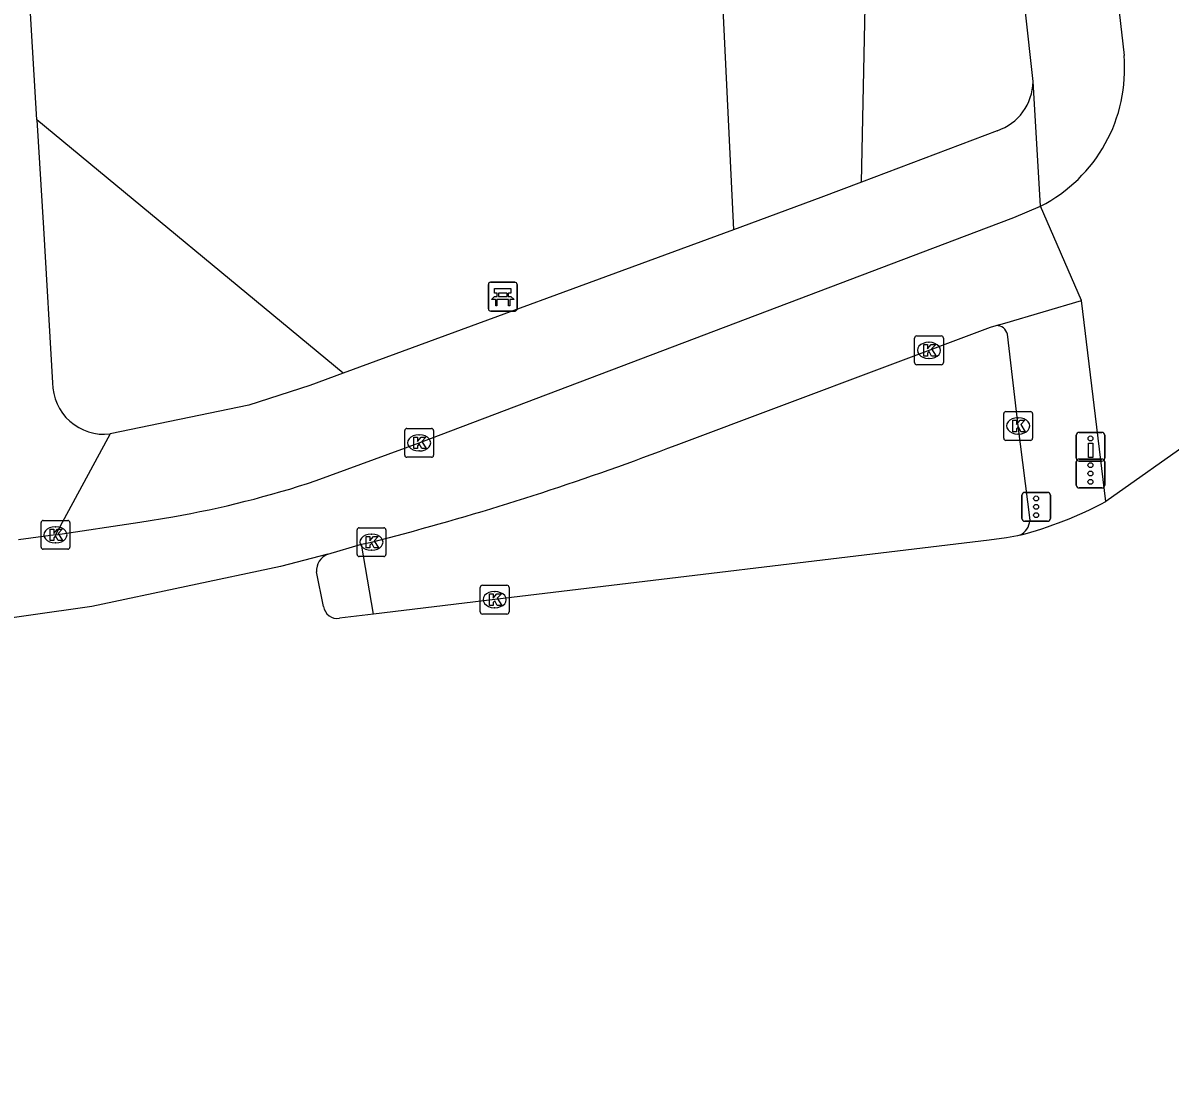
# Model space of a CAD drawing. Extents: x 160557 to 161245, y 385330 to 386505.
# Drawn here: x 161168.64 to 161208.43, y 385334.44 to 385371.23 of the extents above; entities that cross this region are included whole.
import ezdxf

# ---------------------------------------------------------------- set-up
doc = ezdxf.new("R2010")
doc.units = 0
for name, color, linetype in [('IMGEO_Bank', 7, 'Continuous'), ('IMGEO_Drukknoppaal', 7, 'Continuous'), ('IMGEO_Fietspad_gesloten', 7, 'Continuous'), ('IMGEO_Groenvoorziening', 7, 'Continuous'), ('IMGEO_Kolk', 7, 'Continuous'), ('IMGEO_Rijbaan_lokaal_gesloten', 7, 'Continuous'), ('IMGEO_Verkeerseiland_gesloten', 7, 'Continuous'), ('IMGEO_Verkeersregelinstallatiepaal', 7, 'Continuous'), ('IMGEO_Voetpad_open', 7, 'Continuous')]:
    doc.layers.add(name, color=color, linetype=linetype)

msp = doc.modelspace()

# ---------------------------------------------------------------- linework, layer by layer
at = {"layer": 'IMGEO_Bank'}
for p, q in [((161184.782, 385361.315), (161184.782, 385362.156)), ((161184.782, 385362.156), (161184.782, 385361.315)), ((161184.857, 385362.24), (161185.698, 385362.24)), ((161185.698, 385362.24), (161184.857, 385362.24)), ((161185.782, 385362.165), (161185.782, 385361.324)), ((161185.782, 385361.324), (161185.782, 385362.165)), ((161185.479, 385361.638), (161185.086, 385361.638)), ((161185.091, 385361.746), (161185.091, 385361.852)), ((161185.135, 385361.852), (161185.135, 385361.746)), ((161185.423, 385361.858), (161185.141, 385361.858)), ((161185.141, 385361.74), (161185.423, 385361.74)), ((161185.429, 385361.746), (161185.429, 385361.852)), ((161185.473, 385361.852), (161185.473, 385361.746)), ((161185.707, 385361.24), (161184.866, 385361.24)), ((161184.866, 385361.24), (161185.707, 385361.24))]:
    msp.add_line(p, q, dxfattribs=at)
for points in [[(161185.085, 385361.858), (161184.999, 385361.858), (161184.999, 385362.019), (161185.562, 385362.019), (161185.562, 385361.858), (161185.479, 385361.858)], [(161185.029, 385361.638), (161184.887, 385361.638), (161184.999, 385361.74), (161185.085, 385361.74)], [(161185.079, 385361.631), (161185.079, 385361.424), (161185.036, 385361.424), (161185.036, 385361.631)], [(161185.479, 385361.74), (161185.562, 385361.74), (161185.674, 385361.638), (161185.535, 385361.638)], [(161185.529, 385361.631), (161185.529, 385361.424), (161185.485, 385361.424), (161185.485, 385361.631)]]:
    msp.add_lwpolyline(points, dxfattribs=at)
for centre, radius, start, end in [((161184.86, 385362.162), 0.0779, 92.4484, 184.2845), ((161184.86, 385362.162), 0.0779, 92.4484, 184.2845), ((161185.704, 385362.162), 0.0779, 2.4484, 94.2845), ((161185.704, 385362.162), 0.0779, 2.4484, 94.2845), ((161185.029, 385361.631), 0.00671, 2.8957, 87.1043), ((161185.086, 385361.631), 0.00671, 92.8957, 177.1043), ((161185.084, 385361.851), 0.00671, 2.8957, 87.1043), ((161185.084, 385361.747), 0.00671, 272.8957, 357.1043), ((161185.141, 385361.851), 0.00671, 92.8957, 177.1043), ((161185.141, 385361.747), 0.00671, 182.8957, 267.1043), ((161185.423, 385361.851), 0.00671, 2.8957, 87.1043), ((161185.423, 385361.747), 0.00671, 272.8957, 357.1043), ((161185.48, 385361.851), 0.00671, 92.8957, 177.1043), ((161185.48, 385361.747), 0.00671, 182.8957, 267.1043), ((161185.478, 385361.631), 0.00671, 2.8957, 87.1043), ((161185.535, 385361.631), 0.00671, 92.8957, 177.1043), ((161184.86, 385361.318), 0.0779, 182.4484, 274.2845), ((161184.86, 385361.318), 0.0779, 182.4484, 274.2845), ((161185.704, 385361.318), 0.0779, 272.4484, 4.2845), ((161185.704, 385361.318), 0.0779, 272.4484, 4.2845)]:
    msp.add_arc(centre, radius, start, end, dxfattribs=at)
at = {"layer": 'IMGEO_Drukknoppaal'}
for p, q in [((161205.176, 385356.134), (161205.176, 385356.934)), ((161205.176, 385356.934), (161205.176, 385356.134)), ((161205.276, 385357.034), (161206.066, 385357.034)), ((161206.066, 385357.034), (161205.276, 385357.034)), ((161206.166, 385356.934), (161206.166, 385356.134)), ((161206.166, 385356.134), (161206.166, 385356.934)), ((161206.066, 385356.034), (161205.276, 385356.034)), ((161205.276, 385356.034), (161206.066, 385356.034))]:
    msp.add_line(p, q, dxfattribs=at)
msp.add_lwpolyline([(161205.746, 385356.659), (161205.746, 385356.159), (161205.596, 385356.159), (161205.596, 385356.659), (161205.746, 385356.659)], dxfattribs=at)
msp.add_circle((161205.671, 385356.824), 0.085, dxfattribs=at)
for centre, start, end in [((161205.276, 385356.934), 90, 180), ((161205.276, 385356.934), 90, 180), ((161206.066, 385356.934), 0, 90), ((161206.066, 385356.934), 360, 90), ((161205.276, 385356.134), 180, 270), ((161205.276, 385356.134), 180, 270), ((161206.066, 385356.134), 270, 0), ((161206.066, 385356.134), 270, 0)]:
    msp.add_arc(centre, 0.1, start, end, dxfattribs=at)
at = {"layer": 'IMGEO_Fietspad_gesloten'}
for points in [[(161200.691, 385428.101), (161206.666, 385371.615), (161206.834, 385370.098)], [(161178.808, 385355.36), (161182.38, 385356.669), (161186.103, 385358.079), (161202.062, 385364.121), (161203.009, 385364.483), (161203.941, 385364.879)], [(161205.36, 385361.607), (161203.941, 385364.879)], [(161202.402, 385360.737), (161202.694, 385360.823), (161205.36, 385361.607)], [(161206.201, 385354.636), (161205.36, 385361.607)], [(161191.302, 385356.593), (161202.204, 385360.679), (161202.402, 385360.737)], [(161169.765, 385353.482), (161172.692, 385353.922), (161173.832, 385354.105)], [(161169.765, 385353.482), (161168.477, 385353.305)], [(161179.212, 385352.808), (161180.377, 385353.157)], [(161180.377, 385353.157), (161180.727, 385353.226), (161181.887, 385353.533)]]:
    msp.add_lwpolyline(points, dxfattribs=at)
for centre, radius, start, end in [((161201.513, 385369.636), 5.341, 297.0394, 4.9596), ((161156.752, 385446.881), 96.673, 285.06987, 290.93983), ((161167.612, 385389.26), 35.701, 280.0338, 288.277)]:
    msp.add_arc(centre, radius, start, end, dxfattribs=at)
at = {"layer": 'IMGEO_Groenvoorziening'}
for points in [[(161197.726, 385365.709), (161197.939, 385375.671)], [(161192.737, 385375.319), (161193.291, 385364.062)], [(161179.751, 385359.083), (161169.122, 385367.869)]]:
    msp.add_lwpolyline(points, dxfattribs=at)
at = {"layer": 'IMGEO_Kolk'}
for p, q in [((161199.641, 385360.378), (161200.493, 385360.378)), ((161199.566, 385359.452), (161199.566, 385360.304)), ((161200.054, 385360.158), (161200.079, 385360.158)), ((161200.567, 385360.304), (161200.567, 385359.452)), ((161200.077, 385359.598), (161200.052, 385359.598)), ((161200.493, 385359.378), (161199.641, 385359.378)), ((161202.659, 385356.831), (161202.659, 385357.683)), ((161202.734, 385357.757), (161203.586, 385357.757)), ((161203.147, 385357.537), (161203.172, 385357.537)), ((161203.66, 385357.683), (161203.66, 385356.831)), ((161181.954, 385357.169), (161182.806, 385357.169)), ((161181.879, 385356.243), (161181.879, 385357.095)), ((161182.367, 385356.949), (161182.392, 385356.949)), ((161182.88, 385357.095), (161182.88, 385356.243)), ((161203.586, 385356.757), (161202.734, 385356.757)), ((161203.17, 385356.977), (161203.145, 385356.977)), ((161182.39, 385356.389), (161182.365, 385356.389)), ((161182.806, 385356.169), (161181.954, 385356.169)), ((161169.339, 385353.982), (161170.191, 385353.982)), ((161169.264, 385353.056), (161169.264, 385353.908)), ((161169.752, 385353.762), (161169.777, 385353.762)), ((161170.265, 385353.908), (161170.265, 385353.056)), ((161180.226, 385352.8), (161180.226, 385353.652)), ((161180.301, 385353.726), (161181.153, 385353.726)), ((161181.227, 385353.652), (161181.227, 385352.8)), ((161169.775, 385353.202), (161169.75, 385353.202)), ((161180.714, 385353.506), (161180.739, 385353.506)), ((161170.191, 385352.982), (161169.339, 385352.982)), ((161180.737, 385352.946), (161180.712, 385352.946)), ((161181.153, 385352.726), (161180.301, 385352.726)), ((161184.5, 385350.808), (161184.5, 385351.66)), ((161184.575, 385351.734), (161185.427, 385351.734)), ((161185.501, 385351.66), (161185.501, 385350.808)), ((161184.988, 385351.514), (161185.013, 385351.514)), ((161185.011, 385350.954), (161184.986, 385350.954)), ((161185.427, 385350.734), (161184.575, 385350.734))]:
    msp.add_line(p, q, dxfattribs=at)
for points in [[(161199.641, 385360.378), (161200.493, 385360.378)], [(161199.566, 385359.452), (161199.566, 385360.304)], [(161199.887, 385360.078), (161200.01, 385360.078), (161200.01, 385359.927), (161200.14, 385360.078), (161200.304, 385360.078), (161200.158, 385359.927), (161200.311, 385359.678), (161200.159, 385359.678), (161200.074, 385359.842), (161200.01, 385359.775), (161200.01, 385359.678), (161199.887, 385359.678), (161199.887, 385360.078)], [(161200.567, 385360.304), (161200.567, 385359.452)], [(161200.493, 385359.378), (161199.641, 385359.378)], [(161202.659, 385356.831), (161202.659, 385357.683)], [(161202.734, 385357.757), (161203.586, 385357.757)], [(161203.66, 385357.683), (161203.66, 385356.831)], [(161181.954, 385357.169), (161182.806, 385357.169)], [(161202.98, 385357.457), (161203.103, 385357.457), (161203.103, 385357.306), (161203.233, 385357.457), (161203.397, 385357.457), (161203.251, 385357.306), (161203.404, 385357.057), (161203.252, 385357.057), (161203.167, 385357.221), (161203.103, 385357.154), (161203.103, 385357.057), (161202.98, 385357.057), (161202.98, 385357.457)], [(161181.879, 385356.243), (161181.879, 385357.095)], [(161182.2, 385356.869), (161182.323, 385356.869), (161182.323, 385356.718), (161182.453, 385356.869), (161182.617, 385356.869), (161182.471, 385356.718), (161182.624, 385356.469), (161182.472, 385356.469), (161182.387, 385356.633), (161182.323, 385356.566), (161182.323, 385356.469), (161182.2, 385356.469), (161182.2, 385356.869)], [(161182.88, 385357.095), (161182.88, 385356.243)], [(161203.586, 385356.757), (161202.734, 385356.757)], [(161182.806, 385356.169), (161181.954, 385356.169)], [(161169.339, 385353.982), (161170.191, 385353.982)], [(161169.264, 385353.056), (161169.264, 385353.908)], [(161169.585, 385353.682), (161169.708, 385353.682), (161169.708, 385353.531), (161169.838, 385353.682), (161170.002, 385353.682), (161169.856, 385353.531), (161170.009, 385353.282), (161169.857, 385353.282), (161169.772, 385353.446), (161169.708, 385353.379), (161169.708, 385353.282), (161169.585, 385353.282), (161169.585, 385353.682)], [(161170.265, 385353.908), (161170.265, 385353.056)], [(161180.226, 385352.8), (161180.226, 385353.652)], [(161180.301, 385353.726), (161181.153, 385353.726)], [(161181.227, 385353.652), (161181.227, 385352.8)], [(161180.547, 385353.426), (161180.67, 385353.426), (161180.67, 385353.275), (161180.8, 385353.426), (161180.964, 385353.426), (161180.818, 385353.275), (161180.971, 385353.026), (161180.819, 385353.026), (161180.734, 385353.19), (161180.67, 385353.123), (161180.67, 385353.026), (161180.547, 385353.026), (161180.547, 385353.426)], [(161170.191, 385352.982), (161169.339, 385352.982)], [(161181.153, 385352.726), (161180.301, 385352.726)], [(161184.5, 385350.808), (161184.5, 385351.66)], [(161184.575, 385351.734), (161185.427, 385351.734)], [(161185.501, 385351.66), (161185.501, 385350.808)], [(161184.821, 385351.434), (161184.944, 385351.434), (161184.944, 385351.283), (161185.074, 385351.434), (161185.238, 385351.434), (161185.092, 385351.283), (161185.245, 385351.034), (161185.093, 385351.034), (161185.008, 385351.198), (161184.944, 385351.131), (161184.944, 385351.034), (161184.821, 385351.034), (161184.821, 385351.434)], [(161185.427, 385350.734), (161184.575, 385350.734)]]:
    msp.add_lwpolyline(points, dxfattribs=at)
for centre, start, end in [((161199.643, 385360.302), 91.552, 178.448), ((161199.643, 385360.302), 91.552, 178.448), ((161200.491, 385360.302), 1.552, 88.448), ((161200.491, 385360.302), 1.552, 88.448), ((161199.643, 385359.454), 181.552, 268.448), ((161199.643, 385359.454), 181.552, 268.448), ((161200.491, 385359.454), 271.552, 358.448), ((161200.491, 385359.454), 271.552, 358.448), ((161202.736, 385357.681), 91.552, 178.448), ((161202.736, 385357.681), 91.552, 178.448), ((161203.584, 385357.681), 1.552, 88.448), ((161203.584, 385357.681), 1.552, 88.448), ((161181.956, 385357.093), 91.552, 178.448), ((161181.956, 385357.093), 91.552, 178.448), ((161182.804, 385357.093), 1.552, 88.448), ((161182.804, 385357.093), 1.552, 88.448), ((161202.736, 385356.833), 181.552, 268.448), ((161202.736, 385356.833), 181.552, 268.448), ((161203.584, 385356.833), 271.552, 358.448), ((161203.584, 385356.833), 271.552, 358.448), ((161181.956, 385356.245), 181.552, 268.448), ((161181.956, 385356.245), 181.552, 268.448), ((161182.804, 385356.245), 271.552, 358.448), ((161182.804, 385356.245), 271.552, 358.448), ((161169.341, 385353.906), 91.552, 178.448), ((161169.341, 385353.906), 91.552, 178.448), ((161170.189, 385353.906), 1.552, 88.448), ((161170.189, 385353.906), 1.552, 88.448), ((161180.303, 385353.65), 91.552, 178.448), ((161180.303, 385353.65), 91.552, 178.448), ((161181.151, 385353.65), 1.552, 88.448), ((161181.151, 385353.65), 1.552, 88.448), ((161169.341, 385353.058), 181.552, 268.448), ((161169.341, 385353.058), 181.552, 268.448), ((161170.189, 385353.058), 271.552, 358.448), ((161170.189, 385353.058), 271.552, 358.448), ((161180.303, 385352.802), 181.552, 268.448), ((161180.303, 385352.802), 181.552, 268.448), ((161181.151, 385352.802), 271.552, 358.448), ((161181.151, 385352.802), 271.552, 358.448), ((161184.577, 385351.658), 91.552, 178.448), ((161184.577, 385351.658), 91.552, 178.448), ((161185.425, 385351.658), 1.552, 88.448), ((161185.425, 385351.658), 1.552, 88.448), ((161184.577, 385350.81), 181.552, 268.448), ((161184.577, 385350.81), 181.552, 268.448), ((161185.425, 385350.81), 271.552, 358.448), ((161185.425, 385350.81), 271.552, 358.448)]:
    msp.add_arc(centre, 0.0765, start, end, dxfattribs=at)
for centre, major_axis, ratio, start_param, end_param in [((161200.053, 385359.878), (-0.387, 0.002), 0.722429, 4.712389, 7.853982), ((161200.078, 385359.878), (-0.39, 0.002), 0.717154, 1.570796, 4.712389), ((161203.146, 385357.257), (-0.387, 0.002), 0.722429, 4.712389, 7.853982), ((161203.171, 385357.257), (-0.39, 0.002), 0.717154, 1.570796, 4.712389), ((161182.366, 385356.669), (-0.387, 0.002), 0.722429, 4.712389, 7.853982), ((161182.391, 385356.669), (-0.39, 0.002), 0.717154, 1.570796, 4.712389), ((161169.751, 385353.482), (-0.387, 0.002), 0.722429, 4.712389, 7.853982), ((161169.776, 385353.482), (-0.39, 0.002), 0.717154, 1.570796, 4.712389), ((161180.713, 385353.226), (-0.387, 0.002), 0.722429, 4.712389, 7.853982), ((161180.738, 385353.226), (-0.39, 0.002), 0.717154, 1.570796, 4.712389), ((161184.987, 385351.234), (-0.387, 0.002), 0.722429, 4.712389, 7.853982), ((161185.012, 385351.234), (-0.39, 0.002), 0.717154, 1.570796, 4.712389)]:
    msp.add_ellipse(centre, major_axis=major_axis, ratio=ratio, start_param=start_param, end_param=end_param, dxfattribs=at)
at = {"layer": 'IMGEO_Rijbaan_lokaal_gesloten'}
for points in [[(161209.307, 385356.836), (161206.201, 385354.636)], [(161203.215, 385353.467), (161203.142, 385353.452), (161202.759, 385353.376), (161202.157, 385353.302), (161185.001, 385351.234), (161180.802, 385350.733)], [(161179.212, 385352.808), (161177.568, 385352.385), (161171.027, 385350.994), (161157.592, 385349.093), (161141.871, 385348.183), (161034.402, 385342.87), (160939.068, 385337.926), (160868.279, 385334.438)], [(161179.066, 385350.999), (161178.825, 385352.193)], [(161180.802, 385350.733), (161179.617, 385350.586)]]:
    msp.add_lwpolyline(points, dxfattribs=at)
for centre, radius, start, end in [((161199.693, 385366.862), 13.85, 284.7324, 298.0276), ((161179.414, 385352.251), 0.592, 109.9783, 185.6599), ((161179.544, 385351.063), 0.482, 187.5932, 278.7003)]:
    msp.add_arc(centre, radius, start, end, dxfattribs=at)
at = {"layer": 'IMGEO_Verkeerseiland_gesloten'}
msp.add_lwpolyline([(161180.802, 385350.733), (161180.377, 385353.157)], dxfattribs=at)
at = {"layer": 'IMGEO_Verkeersregelinstallatiepaal'}
for p, q in [((161205.173, 385355.208), (161205.173, 385356.008)), ((161205.173, 385356.008), (161205.173, 385355.208)), ((161205.273, 385356.108), (161206.063, 385356.108)), ((161206.063, 385356.108), (161205.273, 385356.108)), ((161206.163, 385356.008), (161206.163, 385355.208)), ((161206.163, 385355.208), (161206.163, 385356.008)), ((161203.288, 385354.053), (161203.288, 385354.853)), ((161203.288, 385354.853), (161203.288, 385354.053)), ((161203.388, 385354.953), (161204.178, 385354.953)), ((161204.178, 385354.953), (161203.388, 385354.953)), ((161204.278, 385354.853), (161204.278, 385354.053)), ((161204.278, 385354.053), (161204.278, 385354.853)), ((161206.063, 385355.108), (161205.273, 385355.108)), ((161205.273, 385355.108), (161206.063, 385355.108)), ((161204.178, 385353.953), (161203.388, 385353.953)), ((161203.388, 385353.953), (161204.178, 385353.953))]:
    msp.add_line(p, q, dxfattribs=at)
for centre in [(161205.668, 385355.898), (161205.668, 385355.608), (161205.668, 385355.318), (161203.783, 385354.743), (161203.783, 385354.453), (161203.783, 385354.163)]:
    msp.add_circle(centre, 0.085, dxfattribs=at)
for centre, start, end in [((161205.273, 385356.008), 90, 180), ((161205.273, 385356.008), 90, 180), ((161206.063, 385356.008), 0, 90), ((161206.063, 385356.008), 360, 90), ((161205.273, 385355.208), 180, 270), ((161205.273, 385355.208), 180, 270), ((161206.063, 385355.208), 270, 0), ((161206.063, 385355.208), 270, 0), ((161203.388, 385354.853), 90, 180), ((161203.388, 385354.853), 90, 180), ((161204.178, 385354.853), 0, 90), ((161204.178, 385354.853), 360, 90), ((161203.388, 385354.053), 180, 270), ((161203.388, 385354.053), 180, 270), ((161204.178, 385354.053), 270, 0), ((161204.178, 385354.053), 270, 0)]:
    msp.add_arc(centre, 0.1, start, end, dxfattribs=at)
at = {"layer": 'IMGEO_Voetpad_open'}
for points in [[(161203.676, 385369.2), (161203.127, 385374.228), (161202.46, 385374.144), (161202.254, 385375.963)], [(161169.122, 385367.869), (161168.75, 385374.095), (161172.427, 385374.283)], [(161203.941, 385364.879), (161203.676, 385369.2)], [(161169.122, 385367.869), (161169.346, 385364.113), (161169.666, 385358.754)], [(161202.429, 385367.493), (161197.726, 385365.709)], [(161197.726, 385365.709), (161196.311, 385365.172), (161193.291, 385364.062)], [(161193.291, 385364.062), (161179.751, 385359.083)], [(161203.573, 385353.985), (161203.16, 385357.257), (161202.788, 385360.436)], [(161179.751, 385359.083), (161178.593, 385358.657), (161176.475, 385357.972), (161171.66, 385356.979)], [(161171.66, 385356.979), (161169.765, 385353.482)]]:
    msp.add_lwpolyline(points, dxfattribs=at)
for centre, radius, start, end in [((161201.851, 385369.224), 1.826, 288.4702, 359.232), ((161202.41, 385360.349), 0.388, 12.9609, 91.1454), ((161171.454, 385358.756), 1.788, 180.05, 276.6009), ((161202.928, 385354.048), 0.648, 296.2667, 354.4351)]:
    msp.add_arc(centre, radius, start, end, dxfattribs=at)

doc.saveas('drawing.dxf')
